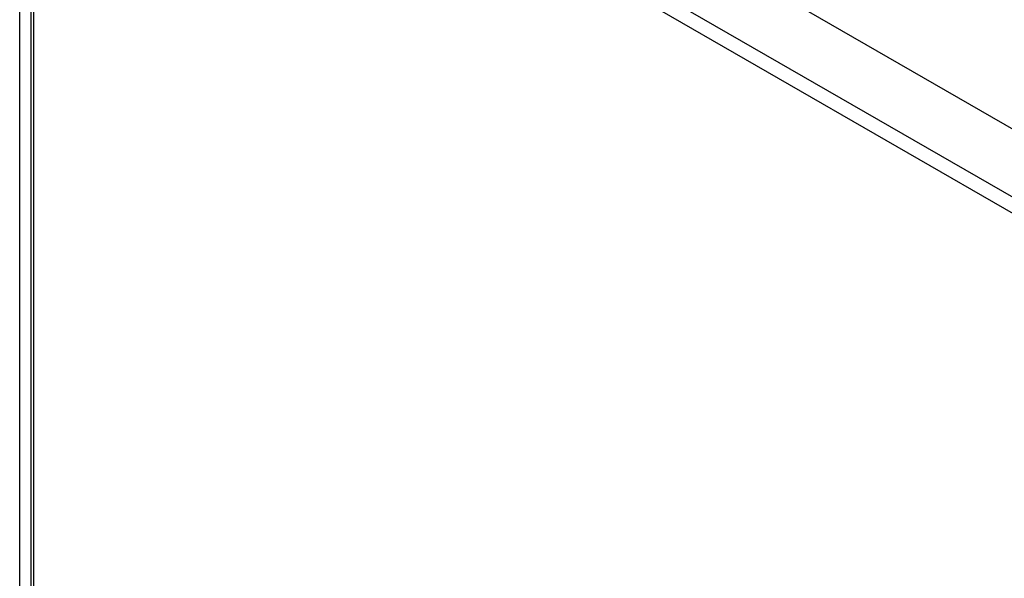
# Model space of a CAD drawing. Header units: inches. Extents: x 15 to 513, y 46 to 241.
# Tile 368 of 397: x 473.66 to 483.49, y 205.89 to 211.46. Entities that reach past the tile are written whole.
import ezdxf

# ---------------------------------------------------------------- set-up
doc = ezdxf.new("R2010")
doc.units = ezdxf.units.IN
doc.header["$MEASUREMENT"] = 0
doc.layers.add('Visible Edges(ANSI)', color=7, linetype='Continuous', lineweight=25)
doc.layers.add('Visible Tangent Edges(ANSI)', color=7, linetype='Continuous', lineweight=25)

msp = doc.modelspace()

# ---------------------------------------------------------------- linework, layer by layer
at = {"layer": 'Visible Edges(ANSI)'}
for p, q in [((474.4592, 215.6117), (512.3637, 193.784)), ((473.7698, 215.1908), (473.7698, 189.2582))]:
    msp.add_line(p, q, dxfattribs=at)
at = {"layer": 'Visible Tangent Edges(ANSI)'}
for p, q in [((473.6595, 189.3787), (473.6595, 215.3113)), ((473.8688, 215.2717), (511.7733, 193.444)), ((511.7033, 193.3228), (473.7988, 215.1505)), ((473.7988, 215.1505), (473.7988, 189.2179))]:
    msp.add_line(p, q, dxfattribs=at)

doc.saveas('drawing.dxf')
